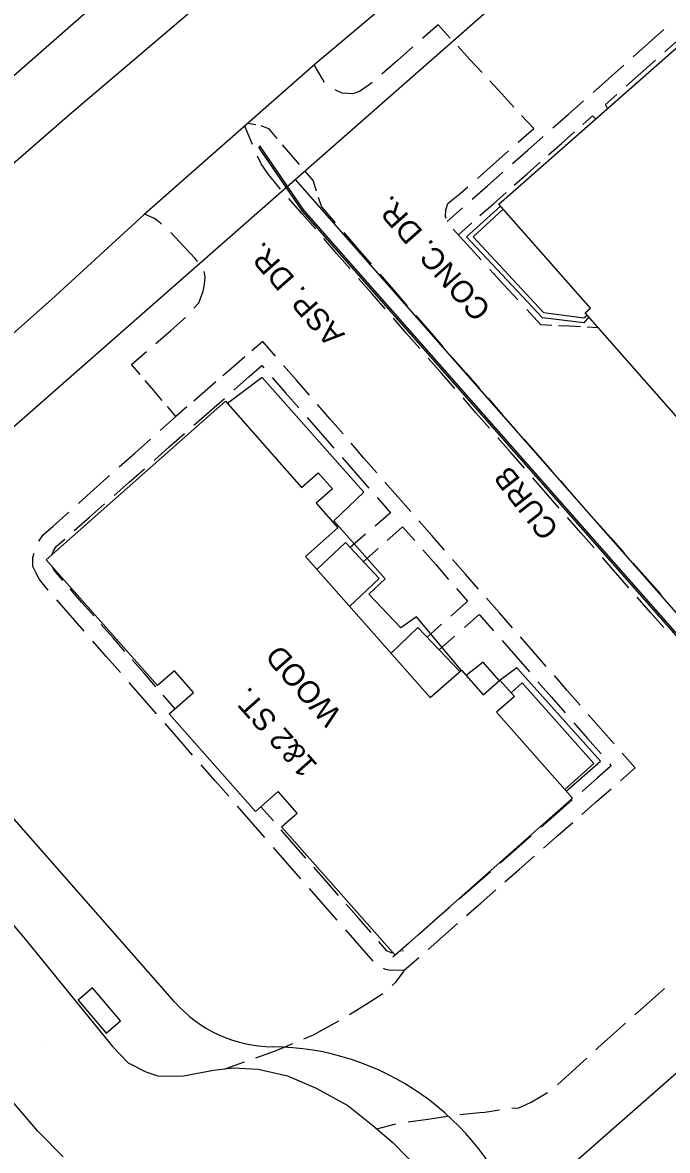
# Model space of a CAD drawing. Extents: x 2443269 to 2494951, y 591171 to 622130.
# Drawn here: x 2462786.2 to 2462908.5, y 604179.7 to 604393.7 of the extents above; entities that cross this region are included whole.
import ezdxf

# ---------------------------------------------------------------- set-up
doc = ezdxf.new("R2010")
doc.units = 0
for name, color, linetype in [('SURVEY - NON-TRANSPORTATION - Buildings', 7, 'Continuous'), ('SURVEY - NON-TRANSPORTATION - Buildings Text', 7, 'Continuous'), ('SURVEY - NON-TRANSPORTATION - Features', 7, 'Continuous'), ('SURVEY - PROPERTY - Property Lines', 7, 'Continuous'), ('SURVEY - PROPERTY - ROW Lines', 7, 'Continuous'), ('SURVEY - TRANSPORTATION - Features', 7, 'Continuous'), ('SURVEY - TRANSPORTATION - Features Text', 7, 'Continuous'), ('SURVEY - TRANSPORTATION - Roads', 7, 'Continuous')]:
    doc.layers.add(name, color=color, linetype=linetype)

msp = doc.modelspace()

# ---------------------------------------------------------------- linework, layer by layer
at = {"layer": 'SURVEY - NON-TRANSPORTATION - Buildings'}
for points in [[(2462876.484, 604359.205), (2462913.253, 604391.597), (2462930.648, 604371.853), (2462944.824, 604384.34), (2462980.169, 604344.218), (2462965.972, 604331.715), (2462983.282, 604312.066), (2462946.622, 604279.77), (2462929.394, 604299.327), (2462928.305, 604298.365), (2462892.869, 604338.592), (2462893.87, 604339.471)], [(2462790.707, 604291.787), (2462824.683, 604321.83), (2462839.126, 604305.498), (2462842.279, 604308.287), (2462844.962, 604305.252), (2462841.859, 604302.506), (2462845.976, 604297.85), (2462839.831, 604292.417), (2462863.509, 604265.639), (2462869.404, 604270.852), (2462873.548, 604266.167), (2462876.704, 604268.959), (2462879.473, 604265.829), (2462876.087, 604262.834), (2462890.487, 604246.548), (2462856.829, 604216.784), (2462835.307, 604241.121), (2462838.246, 604243.72), (2462834.651, 604247.788), (2462830.376, 604244.009), (2462814.008, 604262.519), (2462818.64, 604266.617), (2462815.011, 604270.721), (2462811.826, 604267.903)]]:
    msp.add_lwpolyline(points, close=True, dxfattribs=at)
at = {"layer": 'SURVEY - NON-TRANSPORTATION - Features'}
for points in [[(2462938.929, 604245.18), (2462938.709, 604244.983), (2462839.286, 604357.919), (2462831.094, 604369.914), (2462831.179, 604370.311)], [(2462938.929, 604245.18), (2462839.519, 604358.1), (2462831.179, 604370.311)], [(2462893.545, 604337.824), (2462892.623, 604336.722), (2462884.785, 604337.63), (2462870.356, 604353.021), (2462876.803, 604358.844)], [(2462877.298, 604358.28), (2462871.639, 604353.027), (2462884.988, 604338.641), (2462892.616, 604337.637), (2462893.217, 604338.195)], [(2462869.378, 604270.829), (2462860.874, 604280.947), (2462857.935, 604278.881), (2462851.891, 604285.242), (2462854.933, 604288.129), (2462845.202, 604299.182), (2462850.917, 604304.596), (2462831.626, 604326.338), (2462825.071, 604321.394)], [(2462848.217, 604282.936), (2462853.84, 604288.241), (2462847.423, 604295.045), (2462842.016, 604289.943)], [(2462856.074, 604274.048), (2462861.15, 604278.91), (2462869.096, 604270.58)], [(2462876.589, 604268.858), (2462873.555, 604272.325), (2462870.294, 604269.845)], [(2462889.283, 604247.909), (2462895.795, 604253.562), (2462879.929, 604271.253), (2462876.744, 604268.917)], [(2462889.024, 604248.201), (2462894.539, 604253.116), (2462880.91, 604268.415), (2462878.827, 604266.561)]]:
    msp.add_lwpolyline(points, dxfattribs=at)
msp.add_lwpolyline([(2462802.098, 604201.978), (2462804.769, 604204.32), (2462799.457, 604210.583), (2462796.786, 604208.241)], close=True, dxfattribs=at)
at = {"layer": 'SURVEY - PROPERTY - Property Lines'}
for p, q in [((2462837.875, 604363.904), (2462953.371, 604232.429)), ((2462879.707, 604167.719), (2462953.371, 604232.43))]:
    msp.add_line(p, q, dxfattribs=at)
at = {"layer": 'SURVEY - PROPERTY - ROW Lines'}
for p, q in [((2462271.547, 603932.954), (2462848.45, 604439.747)), ((2462762.663, 604297.832), (2462881.449, 604402.183)), ((2462815.041, 604207.906), (2462760.837, 604269.609)), ((2462815.041, 604207.906), (2462815.041, 604207.906)), ((2462833.594, 604199.407), (2462833.594, 604199.407))]:
    msp.add_line(p, q, dxfattribs=at)
for centre, radius, start, end in [((2462833.823, 604224.405), 25, 221.29837, 269.47482), ((2462833.153, 604149.408), 50, 311.29837, 89.49467)]:
    msp.add_arc(centre, radius, start, end, dxfattribs=at)
at = {"layer": 'SURVEY - TRANSPORTATION - Features'}
for p, q in [((2462864.992, 604393.208), (2462862.05, 604390.641)), ((2462867.293, 604390.715), (2462864.992, 604393.208)), ((2462864.992, 604393.208), (2462864.992, 604393.208)), ((2462904.896, 604389.767), (2462907.803, 604392.343)), ((2462907.949, 604388.088), (2462910.74, 604390.561)), ((2462860.212, 604389.037), (2462857.27, 604386.471)), ((2462871.033, 604386.664), (2462868.731, 604389.157)), ((2462901.989, 604387.191), (2462904.896, 604389.767)), ((2462857.27, 604386.471), (2462854.328, 604383.905)), ((2462873.334, 604384.171), (2462871.033, 604386.664)), ((2462903.414, 604384.069), (2462906.205, 604386.542)), ((2462843.161, 604382.86), (2462841.514, 604385.655)), ((2462841.514, 604385.655), (2462841.514, 604385.655)), ((2462897.265, 604383.004), (2462900.172, 604385.581)), ((2462900.623, 604381.595), (2462903.414, 604384.069)), ((2462843.476, 604382.281), (2462843.161, 604382.86)), ((2462851.908, 604381.853), (2462850.07, 604380.593)), ((2462852.469, 604382.326), (2462851.908, 604381.853)), ((2462877.074, 604380.119), (2462874.773, 604382.612)), ((2462894.358, 604380.428), (2462897.265, 604383.004)), ((2462846.783, 604380.265), (2462845.453, 604380.919)), ((2462848.788, 604380.153), (2462846.783, 604380.265)), ((2462849.179, 604380.287), (2462848.788, 604380.153)), ((2462850.07, 604380.593), (2462849.179, 604380.287)), ((2462879.375, 604377.626), (2462877.074, 604380.119)), ((2462896.73, 604378.145), (2462898.879, 604380.049)), ((2462889.634, 604376.242), (2462892.541, 604378.818)), ((2462897.114, 604377.378), (2462896.73, 604378.145)), ((2462883.115, 604373.575), (2462880.814, 604376.068)), ((2462886.727, 604373.666), (2462889.634, 604376.242)), ((2462892.401, 604374.306), (2462894.26, 604375.954)), ((2462894.26, 604375.954), (2462894.844, 604375.38)), ((2462894.844, 604375.38), (2462894.844, 604375.38)), ((2462829.819, 604370.508), (2462828.332, 604374.031)), ((2462828.955, 604374.582), (2462830.471, 604374.347)), ((2462831.406, 604374.15), (2462832.83, 604373.578)), ((2462832.83, 604373.578), (2462832.83, 604373.578)), ((2462832.83, 604373.578), (2462834.442, 604371.684)), ((2462880.175, 604370.966), (2462883.115, 604373.575)), ((2462888.384, 604370.747), (2462890.856, 604372.937)), ((2462882.003, 604369.479), (2462884.91, 604372.055)), ((2462835.45, 604370.501), (2462837.062, 604368.606)), ((2462875.399, 604366.727), (2462878.338, 604369.336)), ((2462879.096, 604366.903), (2462882.003, 604369.479)), ((2462885.911, 604368.556), (2462888.384, 604370.747)), ((2462831.478, 604366.843), (2462830.786, 604368.323)), ((2462832.692, 604365.019), (2462831.478, 604366.843)), ((2462837.062, 604368.606), (2462838.674, 604366.712)), ((2462872.459, 604364.118), (2462875.399, 604366.727)), ((2462881.894, 604364.997), (2462884.366, 604367.187)), ((2462832.823, 604364.822), (2462832.692, 604365.019)), ((2462835.135, 604362.078), (2462832.823, 604364.822)), ((2462839.682, 604365.528), (2462841.294, 604363.634)), ((2462874.372, 604362.716), (2462877.279, 604365.293)), ((2462879.422, 604362.806), (2462881.894, 604364.997)), ((2462841.294, 604363.634), (2462841.294, 604363.634)), ((2462841.294, 604363.634), (2462841.899, 604361.751)), ((2462869.201, 604361.226), (2462870.622, 604362.487)), ((2462871.464, 604360.14), (2462874.372, 604362.716)), ((2462839.213, 604357.389), (2462836.697, 604360.269)), ((2462842.277, 604360.574), (2462842.882, 604358.69)), ((2462867.608, 604359.967), (2462869.201, 604361.226)), ((2462875.405, 604359.247), (2462877.877, 604361.437)), ((2462842.882, 604358.69), (2462842.882, 604358.69)), ((2462842.882, 604358.69), (2462845.485, 604355.694)), ((2462866.419, 604356.879), (2462866.432, 604358.155)), ((2462866.432, 604358.155), (2462866.809, 604359.336)), ((2462866.74, 604355.954), (2462869.647, 604358.53)), ((2462866.809, 604359.336), (2462867.608, 604359.967)), ((2462872.933, 604357.056), (2462875.405, 604359.247)), ((2462811.209, 604356.485), (2462809.342, 604357.292)), ((2462809.342, 604357.292), (2462809.342, 604357.292)), ((2462812.292, 604355.652), (2462811.209, 604356.485)), ((2462841.729, 604354.509), (2462839.213, 604357.389)), ((2462866.549, 604356.504), (2462866.419, 604356.879)), ((2462812.556, 604355.422), (2462812.292, 604355.652)), ((2462816.88, 604351.136), (2462814.305, 604353.863)), ((2462847.111, 604353.822), (2462849.714, 604350.826)), ((2462870.511, 604351.559), (2462867.858, 604354.458)), ((2462868.916, 604353.497), (2462871.388, 604355.687)), ((2462845.817, 604349.828), (2462843.301, 604352.708)), ((2462873.165, 604348.659), (2462870.511, 604351.559)), ((2462818.971, 604348.92), (2462816.88, 604351.136)), ((2462848.333, 604346.947), (2462845.817, 604349.828)), ((2462849.714, 604350.826), (2462852.316, 604347.83)), ((2462819.398, 604348.361), (2462818.971, 604348.92)), ((2462820.848, 604345.432), (2462820.66, 604346.426)), ((2462820.74, 604344.064), (2462820.848, 604345.432)), ((2462852.421, 604342.267), (2462849.905, 604345.147)), ((2462853.942, 604345.958), (2462856.545, 604342.962)), ((2462877.478, 604343.948), (2462874.824, 604346.847)), ((2462820.444, 604342.73), (2462820.74, 604344.064)), ((2462880.131, 604341.049), (2462877.478, 604343.948)), ((2462819.608, 604340.521), (2462820.356, 604342.335)), ((2462820.356, 604342.335), (2462820.444, 604342.73)), ((2462854.937, 604339.386), (2462852.421, 604342.267)), ((2462856.545, 604342.962), (2462859.147, 604339.967)), ((2462818.69, 604339.486), (2462819.608, 604340.521)), ((2462884.444, 604336.338), (2462881.79, 604339.237)), ((2462814.302, 604335.273), (2462817.126, 604337.741)), ((2462859.025, 604334.706), (2462856.509, 604337.586)), ((2462860.774, 604338.094), (2462863.376, 604335.099)), ((2462811.478, 604332.805), (2462814.302, 604335.273)), ((2462861.541, 604331.825), (2462859.025, 604334.706)), ((2462863.376, 604335.099), (2462865.979, 604332.103)), ((2462886.519, 604336.233), (2462884.444, 604336.338)), ((2462884.444, 604336.338), (2462884.444, 604336.338)), ((2462889.89, 604336.064), (2462887.815, 604336.168)), ((2462891.965, 604335.959), (2462889.89, 604336.064)), ((2462895.336, 604335.79), (2462893.261, 604335.894)), ((2462831.757, 604333.182), (2462829.663, 604331.373)), ((2462834.193, 604330.374), (2462831.757, 604333.182)), ((2462806.888, 604328.795), (2462809.712, 604331.263)), ((2462828.354, 604330.243), (2462826.259, 604328.435)), ((2462867.605, 604330.23), (2462867.846, 604329.953)), ((2462808.484, 604326.918), (2462806.888, 604328.795)), ((2462806.888, 604328.795), (2462806.888, 604328.795)), ((2462826.259, 604328.435), (2462824.165, 604326.627)), ((2462829.155, 604326.503), (2462831.57, 604328.631)), ((2462831.57, 604328.631), (2462831.98, 604328.162)), ((2462838.15, 604325.81), (2462835.715, 604328.618)), ((2462865.629, 604327.145), (2462863.113, 604330.025)), ((2462867.846, 604329.953), (2462870.219, 604327.244)), ((2462826.272, 604323.963), (2462829.155, 604326.503)), ((2462833.558, 604326.352), (2462836.085, 604323.458)), ((2462868.145, 604324.264), (2462865.629, 604327.145)), ((2462870.219, 604327.244), (2462872.833, 604324.259)), ((2462811.076, 604323.869), (2462809.481, 604325.746)), ((2462812.672, 604321.992), (2462811.076, 604323.869)), ((2462822.856, 604325.497), (2462820.762, 604323.689)), ((2462840.586, 604323.002), (2462838.15, 604325.81)), ((2462820.762, 604323.689), (2462818.667, 604321.881)), ((2462821.588, 604319.836), (2462824.471, 604322.376)), ((2462836.085, 604323.458), (2462838.611, 604320.563)), ((2462872.233, 604319.583), (2462869.717, 604322.464)), ((2462874.467, 604322.393), (2462877.082, 604319.408)), ((2462815.264, 604318.943), (2462813.669, 604320.819)), ((2462817.358, 604320.751), (2462815.264, 604318.943)), ((2462818.706, 604317.296), (2462821.588, 604319.836)), ((2462844.544, 604318.439), (2462842.108, 604321.247)), ((2462874.749, 604316.703), (2462872.233, 604319.583)), ((2462812.311, 604316.305), (2462815.264, 604318.943)), ((2462815.264, 604318.943), (2462815.264, 604318.943)), ((2462815.264, 604318.943), (2462815.264, 604318.943)), ((2462840.189, 604318.754), (2462842.716, 604315.859)), ((2462846.98, 604315.631), (2462844.544, 604318.439)), ((2462877.082, 604319.408), (2462879.696, 604316.423)), ((2462814.022, 604313.169), (2462816.904, 604315.709)), ((2462842.716, 604315.859), (2462845.242, 604312.965)), ((2462807.512, 604312.018), (2462810.465, 604314.656)), ((2462811.139, 604310.629), (2462814.022, 604313.169)), ((2462850.938, 604311.068), (2462848.502, 604313.876)), ((2462878.837, 604312.022), (2462876.321, 604314.903)), ((2462881.331, 604314.557), (2462883.945, 604311.572)), ((2462804.559, 604309.38), (2462807.512, 604312.018)), ((2462846.821, 604311.156), (2462849.347, 604308.261)), ((2462853.373, 604308.26), (2462850.938, 604311.068)), ((2462881.353, 604309.142), (2462878.837, 604312.022)), ((2462883.945, 604311.572), (2462886.56, 604308.587)), ((2462806.455, 604306.502), (2462809.337, 604309.042)), ((2462799.76, 604305.093), (2462802.713, 604307.731)), ((2462849.347, 604308.261), (2462851.873, 604305.367)), ((2462885.441, 604304.461), (2462882.925, 604307.342)), ((2462888.194, 604306.721), (2462890.808, 604303.736)), ((2462796.807, 604302.454), (2462799.76, 604305.093)), ((2462803.572, 604303.962), (2462806.455, 604306.502)), ((2462857.346, 604303.71), (2462854.899, 604306.508)), ((2462887.957, 604301.581), (2462885.441, 604304.461)), ((2462798.888, 604299.835), (2462801.771, 604302.375)), ((2462853.452, 604303.557), (2462855.973, 604300.669)), ((2462859.794, 604300.912), (2462857.346, 604303.71)), ((2462890.808, 604303.736), (2462892.452, 604301.859)), ((2462792.008, 604298.167), (2462794.961, 604300.806)), ((2462855.967, 604300.664), (2462853.046, 604298.168)), ((2462855.973, 604300.669), (2462855.967, 604300.664)), ((2462892.452, 604301.859), (2462893.431, 604300.758)), ((2462790.136, 604296.495), (2462792.008, 604298.167)), ((2462796.006, 604297.295), (2462798.888, 604299.835)), ((2462863.772, 604296.367), (2462861.324, 604299.164)), ((2462892.045, 604296.9), (2462889.529, 604299.781)), ((2462895.077, 604298.903), (2462897.712, 604295.936)), ((2462789.335, 604295.287), (2462790.136, 604296.495)), ((2462851.22, 604296.609), (2462848.299, 604294.113)), ((2462855.338, 604295.439), (2462858.113, 604297.901)), ((2462858.113, 604297.901), (2462858.266, 604298.037)), ((2462858.266, 604298.037), (2462860.571, 604295.396)), ((2462866.22, 604293.569), (2462863.772, 604296.367)), ((2462894.56, 604294.02), (2462892.045, 604296.9)), ((2462897.712, 604295.936), (2462900.347, 604292.969)), ((2462792.078, 604293.49), (2462792.63, 604294.32)), ((2462792.63, 604294.32), (2462794.204, 604295.707)), ((2462848.299, 604294.113), (2462848.299, 604294.113)), ((2462850.828, 604291.436), (2462853.603, 604293.899)), ((2462788.155, 604290.495), (2462788.171, 604292.23)), ((2462788.171, 604292.23), (2462788.435, 604292.993)), ((2462791.832, 604292.785), (2462792.078, 604293.49)), ((2462862.096, 604293.648), (2462864.535, 604290.853)), ((2462870.197, 604289.023), (2462867.749, 604291.821)), ((2462898.649, 604289.339), (2462896.133, 604292.219)), ((2462788.793, 604289.229), (2462788.155, 604290.495)), ((2462792.164, 604289.835), (2462791.803, 604290.547)), ((2462791.803, 604290.547), (2462791.803, 604290.547)), ((2462793.515, 604288.221), (2462792.164, 604289.835)), ((2462864.535, 604290.853), (2462866.974, 604288.057)), ((2462901.994, 604291.114), (2462904.629, 604288.147)), ((2462789.405, 604288.018), (2462788.793, 604289.229)), ((2462791.025, 604286.085), (2462789.405, 604288.018)), ((2462793.844, 604287.845), (2462793.515, 604288.221)), ((2462872.645, 604286.226), (2462870.197, 604289.023)), ((2462901.164, 604286.459), (2462898.649, 604289.339)), ((2462904.629, 604288.147), (2462907.264, 604285.18)), ((2462791.079, 604286.024), (2462791.025, 604286.085)), ((2462797.486, 604283.684), (2462795.245, 604286.245)), ((2462868.499, 604286.31), (2462870.576, 604283.93)), ((2462795.316, 604281.182), (2462792.708, 604284.162)), ((2462799.727, 604281.123), (2462797.486, 604283.684)), ((2462870.164, 604283.562), (2462867.395, 604281.093)), ((2462870.576, 604283.93), (2462870.164, 604283.562)), ((2462876.623, 604281.68), (2462874.175, 604284.477)), ((2462905.253, 604281.778), (2462902.737, 604284.658)), ((2462797.924, 604278.202), (2462795.316, 604281.182)), ((2462869.975, 604278.916), (2462872.794, 604281.39)), ((2462872.794, 604281.39), (2462872.915, 604281.251)), ((2462872.915, 604281.251), (2462875.503, 604278.285)), ((2462879.07, 604278.882), (2462876.623, 604281.68)), ((2462907.768, 604278.898), (2462905.253, 604281.778)), ((2462803.368, 604276.961), (2462801.127, 604279.522)), ((2462865.664, 604279.549), (2462862.895, 604277.079)), ((2462805.609, 604274.4), (2462803.368, 604276.961)), ((2462862.895, 604277.079), (2462862.895, 604277.079)), ((2462865.169, 604274.697), (2462868.127, 604277.294)), ((2462883.048, 604274.336), (2462880.6, 604277.134)), ((2462802.161, 604273.359), (2462799.554, 604276.339)), ((2462877.12, 604276.432), (2462879.708, 604273.467)), ((2462804.769, 604270.379), (2462802.161, 604273.359)), ((2462809.251, 604270.239), (2462807.01, 604272.8)), ((2462879.708, 604273.467), (2462882.295, 604270.501)), ((2462885.496, 604271.539), (2462883.048, 604274.336)), ((2462811.491, 604267.678), (2462809.251, 604270.239)), ((2462809.006, 604265.536), (2462806.399, 604268.517)), ((2462883.912, 604268.648), (2462886.5, 604265.683)), ((2462889.473, 604266.993), (2462887.026, 604269.79)), ((2462815.133, 604263.516), (2462812.892, 604266.077)), ((2462891.921, 604264.195), (2462889.473, 604266.993)), ((2462811.614, 604262.556), (2462809.006, 604265.536)), ((2462886.5, 604265.683), (2462889.087, 604262.717)), ((2462895.899, 604259.649), (2462893.451, 604262.447)), ((2462815.852, 604257.714), (2462813.244, 604260.694)), ((2462890.704, 604260.864), (2462893.292, 604257.899)), ((2462898.347, 604256.852), (2462895.899, 604259.649)), ((2462818.459, 604254.734), (2462815.852, 604257.714)), ((2462893.292, 604257.899), (2462895.879, 604254.934)), ((2462902.324, 604252.306), (2462899.877, 604255.103)), ((2462822.697, 604249.891), (2462820.089, 604252.871)), ((2462897.823, 604252.706), (2462895.237, 604250.439)), ((2462897.497, 604253.08), (2462897.823, 604252.706)), ((2462899.546, 604249.868), (2462902.324, 604252.306)), ((2462902.324, 604252.306), (2462902.324, 604252.306)), ((2462825.305, 604246.911), (2462822.697, 604249.891)), ((2462895.237, 604250.439), (2462892.279, 604247.844)), ((2462895.032, 604245.907), (2462897.81, 604248.345)), ((2462829.542, 604242.068), (2462826.934, 604245.048)), ((2462833.76, 604242.231), (2462831.406, 604244.921)), ((2462831.406, 604244.921), (2462831.406, 604244.921)), ((2462890.429, 604246.222), (2462887.47, 604243.627)), ((2462892.253, 604243.469), (2462895.032, 604245.907)), ((2462887.47, 604243.627), (2462884.512, 604241.032)), ((2462832.15, 604239.088), (2462829.542, 604242.068)), ((2462837.585, 604237.859), (2462835.231, 604240.549)), ((2462887.739, 604239.508), (2462890.517, 604241.946)), ((2462882.662, 604239.41), (2462879.703, 604236.815)), ((2462884.961, 604237.071), (2462887.739, 604239.508)), ((2462836.387, 604234.246), (2462833.78, 604237.226)), ((2462839.939, 604235.169), (2462837.585, 604237.859)), ((2462879.703, 604236.815), (2462876.745, 604234.22)), ((2462838.995, 604231.266), (2462836.387, 604234.246)), ((2462880.446, 604233.11), (2462883.224, 604235.547)), ((2462843.764, 604230.798), (2462841.41, 604233.488)), ((2462874.895, 604232.599), (2462871.936, 604230.004)), ((2462877.668, 604230.672), (2462880.446, 604233.11)), ((2462846.118, 604228.108), (2462843.764, 604230.798)), ((2462871.936, 604230.004), (2462868.978, 604227.409)), ((2462843.233, 604226.423), (2462840.625, 604229.403)), ((2462873.153, 604226.711), (2462875.932, 604229.148)), ((2462845.84, 604223.443), (2462843.233, 604226.423)), ((2462849.944, 604223.737), (2462847.59, 604226.427)), ((2462867.128, 604225.787), (2462864.169, 604223.192)), ((2462870.375, 604224.273), (2462873.153, 604226.711)), ((2462852.298, 604221.047), (2462849.944, 604223.737)), ((2462864.169, 604223.192), (2462861.211, 604220.597)), ((2462850.078, 604218.6), (2462847.47, 604221.58)), ((2462865.861, 604220.312), (2462868.639, 604222.75)), ((2462855.28, 604217.601), (2462853.763, 604219.36)), ((2462859.361, 604218.976), (2462856.402, 604216.381)), ((2462863.082, 604217.875), (2462865.861, 604220.312)), ((2462850.51, 604218.106), (2462850.078, 604218.6)), ((2462852.668, 604215.605), (2462850.51, 604218.106)), ((2462856.084, 604217.188), (2462855.28, 604217.601)), ((2462856.429, 604217.234), (2462856.084, 604217.188)), ((2462857.876, 604217.48), (2462857.534, 604217.408)), ((2462857.534, 604217.408), (2462857.534, 604217.408)), ((2462858.43, 604217.598), (2462858.089, 604217.525)), ((2462856.402, 604216.381), (2462856.402, 604216.381)), ((2462858.568, 604213.913), (2462861.346, 604216.351)), ((2462855.028, 604214.041), (2462854.672, 604214.224)), ((2462855.937, 604213.851), (2462855.028, 604214.041)), ((2462858.568, 604213.913), (2462855.937, 604213.851)), ((2462856.983, 604211.646), (2462858.463, 604213.638)), ((2462858.463, 604213.638), (2462858.568, 604213.913)), ((2462858.568, 604213.913), (2462858.568, 604213.913)), ((2462856.273, 604211.01), (2462856.983, 604211.646)), ((2462905.084, 604207.942), (2462907.896, 604210.45)), ((2462851.357, 604207.498), (2462854.506, 604209.496)), ((2462848.209, 604205.5), (2462851.357, 604207.498)), ((2462902.271, 604205.434), (2462905.084, 604207.942)), ((2462842.922, 604202.541), (2462846.194, 604204.33)), ((2462841.363, 604201.689), (2462842.922, 604202.541)), ((2462897.701, 604201.359), (2462900.514, 604203.867)), ((2462834.946, 604198.93), (2462837.428, 604199.997)), ((2462839.569, 604200.918), (2462841.363, 604201.689)), ((2462895.261, 604199.183), (2462897.701, 604201.359)), ((2462830.467, 604197.328), (2462833.979, 604198.584)), ((2462833.979, 604198.584), (2462834.946, 604198.93)), ((2462894.893, 604198.846), (2462895.261, 604199.183)), ((2462824.775, 604195.249), (2462828.277, 604196.53)), ((2462890.38, 604194.708), (2462893.157, 604197.254)), ((2462887.603, 604192.161), (2462890.38, 604194.708)), ((2462882.649, 604188.917), (2462885.756, 604190.72)), ((2462869.125, 604186.551), (2462872.876, 604186.912)), ((2462872.876, 604186.912), (2462873.87, 604187.007)), ((2462873.87, 604187.007), (2462876.604, 604187.451)), ((2462878.937, 604187.752), (2462880.264, 604187.847)), ((2462880.264, 604187.847), (2462882.489, 604188.845)), ((2462882.489, 604188.845), (2462882.649, 604188.917)), ((2462853.368, 604183.818), (2462857.005, 604184.802)), ((2462859.335, 604185.147), (2462863.064, 604185.688)), ((2462863.064, 604185.688), (2462866.793, 604186.23))]:
    msp.add_line(p, q, dxfattribs=at)
at = {"layer": 'SURVEY - TRANSPORTATION - Roads'}
msp.add_line((2462789.556, 604199.328), (2462789.556, 604199.328), dxfattribs=at)
for points in [[(2462761.731, 604347.187), (2462795.176, 604376.298), (2462827.141, 604403.51), (2462856.885, 604428.188), (2462869.034, 604437.456), (2462879.319, 604443.365), (2462885.192, 604446.403), (2462898.758, 604452.099), (2462916.868, 604456.282), (2462921.782, 604456.288)], [(2462857.206, 604398.9), (2462841.826, 604385.928), (2462809.204, 604357.171), (2462791.691, 604341.118), (2462773.535, 604324.983)], [(2462789.132, 604183.392), (2462775.258, 604199.511), (2462759.939, 604217.194), (2462746.6, 604232.211), (2462734.247, 604245.757), (2462730.005, 604249.819), (2462725.031, 604253.703), (2462721.134, 604255.934), (2462715.317, 604258.008), (2462709.483, 604258.618), (2462704.831, 604258.579), (2462701.085, 604257.89), (2462698.886, 604257.093), (2462695.943, 604254.934)], [(2462770.76, 604238.516), (2462786.435, 604220.101), (2462803.273, 604199.481), (2462806.248, 604196.345), (2462809.608, 604194.668), (2462812.062, 604193.818), (2462816.714, 604193.858), (2462822.384, 604194.983), (2462826.127, 604195.4), (2462830.868, 604195.163), (2462836.419, 604193.917), (2462841.868, 604191.578), (2462847.853, 604188.228), (2462852.646, 604184.435), (2462856.442, 604181.2), (2462861.494, 604176.036)], [(2462793.916, 604178.507), (2462789.132, 604183.392)]]:
    msp.add_lwpolyline(points, dxfattribs=at)

# ---------------------------------------------------------------- texts
at = {"layer": 'SURVEY - NON-TRANSPORTATION - Buildings Text'}
for s, p in [('WOOD', (2462846.933, 604262.508)), ('1&2 ST.', (2462842.325, 604252.832))]:
    msp.add_text(s, height=4.166, rotation=131.37758, dxfattribs=at).set_placement(p)
at = {"layer": 'SURVEY - TRANSPORTATION - Features Text'}
for s, height, rotation, p in [('CONC. DR.', 4.166, 131.52055, (2462875.222, 604339.402)), ('ASP. DR.', 4.166, 131.52055, (2462847.462, 604334.525)), ('CURB', 4.101, 128, (2462888.043, 604297.608))]:
    msp.add_text(s, height=height, rotation=rotation, dxfattribs=at).set_placement(p)

doc.saveas('drawing.dxf')
